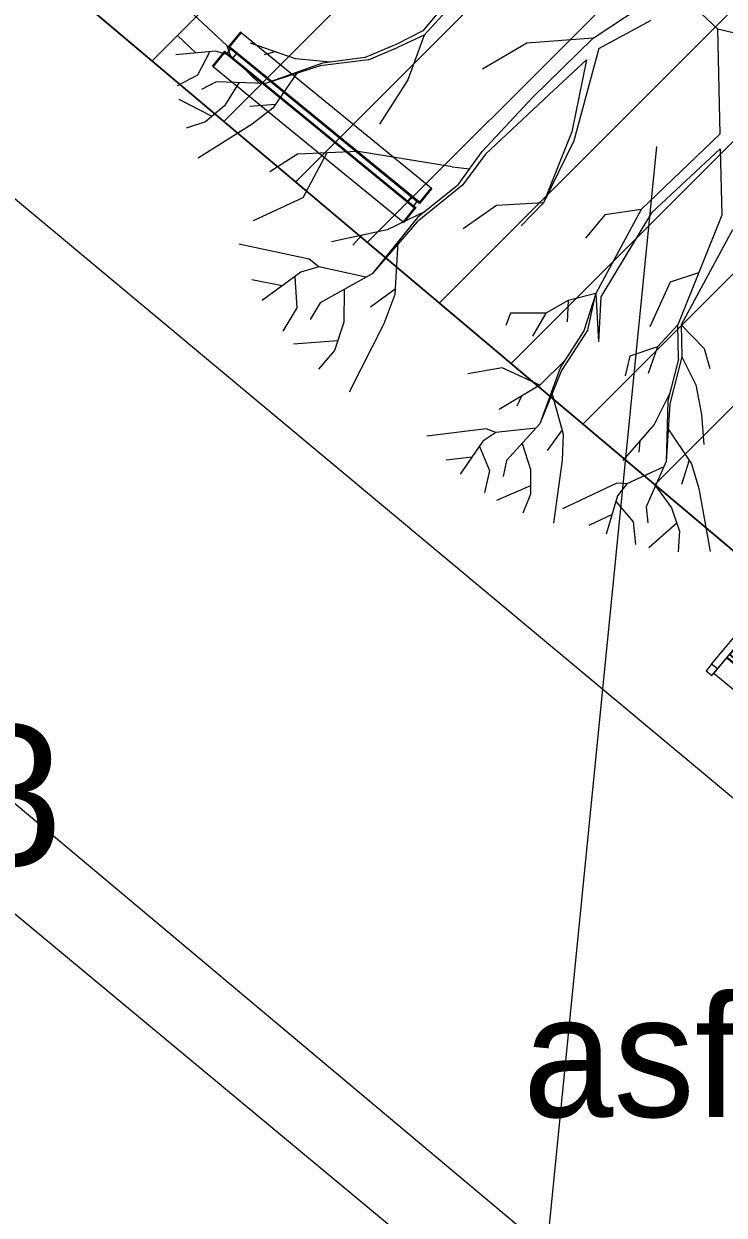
# Model space of a CAD drawing. Extents: x -438233 to -437334, y -1133133 to -1132623.
# Drawn here: x -438149.26 to -438145.52, y -1132962.49 to -1132956.13 of the extents above; entities that cross this region are included whole.
import ezdxf

# ---------------------------------------------------------------- set-up
doc = ezdxf.new("R2010")
doc.units = 0
for name, color, linetype in [('MOBILIÁŘ', 7, 'Continuous'), ('Vrstva 1', 7, 'Continuous'), ('Vrstva 11', 7, 'Continuous'), ('Vrstva 3', 7, 'Continuous'), ('Vrstva 40', 7, 'Continuous')]:
    doc.layers.add(name, color=color, linetype=linetype)

# ---------------------------------------------------------------- blocks, each defined once
blk = doc.blocks.new('A$C6CEF62CF')
at = {"layer": 'Vrstva 1'}
for p, q in [((-6549, 2350), (-6600, 2350)), ((-6600, 2350), (-6600, 2328)), ((-6600, 2328), (-6600, 1317)), ((-6549, 2328), (-6549, 2351)), ((-6549, 2350), (6549, 2350)), ((-6549, 2328), (-6549, 1339)), ((6600, 2350), (6549, 2350)), ((6549, 2350), (6549, 2328)), ((6549, 2328), (6549, 1339)), ((6600, 2328), (6600, 2351)), ((6600, 2328), (6600, 1339)), ((-6549, 1317), (-6600, 1317)), ((-6549, 1375), (6549, 1375)), ((-6549, 1317), (-6549, 1339)), ((-6549, 1317), (6549, 1317)), ((-6447, 1317), (-6447, 1026)), ((-6033, 1026), (-6033, 1317)), ((6032, 1317), (6032, 1026)), ((6447, 1026), (6447, 1317)), ((6549, 1339), (6549, 1317)), ((6600, 1317), (6549, 1317)), ((6600, 1317), (6600, 1339)), ((-6600, 15), (-6600, 1026)), ((-6549, 1026), (-6600, 1026)), ((-6549, 1026), (-6549, 1004)), ((-6549, 1026), (6549, 1026)), ((-6549, 15), (-6549, 1004)), ((-6549, 968), (6549, 968)), ((6549, 15), (6549, 1026)), ((6600, 1026), (6549, 1026)), ((6600, 1026), (6600, 1004)), ((6600, 15), (6600, 1004)), ((-6600, 0), (-6600, 15)), ((-6549, 0), (-6600, 0)), ((-6549, 15), (-6549, 0)), ((-6549, 0), (6549, 0)), ((6549, 0), (6549, 15)), ((6600, 0), (6549, 0)), ((6600, 15), (6600, 0))]:
    blk.add_line(p, q, dxfattribs=at)
blk = doc.blocks.new('A$C6FF56919')
at = {"layer": 'Vrstva 1'}
for p, q in [((-17605, 5482), (-17605, 7031)), ((-401, 7031), (-401, 5482)), ((0, 7031), (-401, 7031)), ((0, 5482), (0, 7031)), ((-18000, 5423), (-18000, 5482)), ((-18000, 5482), (-17605, 5482)), ((-18000, 5423), (0, 5423)), ((-18000, 5108), (-18000, 5423)), ((-18000, 5108), (0, 5108)), ((-18000, 4771), (-18000, 5108)), ((-17605, 5423), (-17605, 5482)), ((-401, 5482), (0, 5482)), ((-401, 5423), (-401, 5482)), ((0, 5423), (0, 5482)), ((0, 5423), (0, 5108)), ((0, 5108), (0, 4771)), ((-18000, 4771), (0, 4771)), ((-18000, 4707), (-18000, 4771)), ((0, 4707), (-18000, 4707)), ((-18000, 4707), (-18000, 4365)), ((0, 4771), (0, 4707)), ((0, 4365), (0, 4707)), ((-18000, 459), (-18000, 4365)), ((-18000, 4365), (0, 4365)), ((-17605, 459), (-17605, 4365)), ((-17594, 2805), (-17594, 3895)), ((-401, 459), (-401, 4365)), ((0, 459), (0, 4365)), ((-17605, 3703), (-17594, 3703)), ((-401, 3703), (-411, 3703)), ((-17605, 2907), (-17594, 2907)), ((-17605, 2901), (-17594, 2901)), ((-411, 2805), (-17594, 2805)), ((-17594, 2805), (-17594, 2762)), ((-17594, 2762), (-411, 2762)), ((-17594, 2575), (-411, 2575)), ((-17594, 1475), (-17594, 2575)), ((-9200, 2575), (-9200, 2762)), ((-8799, 2575), (-8799, 2762)), ((-401, 2907), (-411, 2907)), ((-401, 2901), (-411, 2901)), ((-411, 2762), (-411, 2805)), ((-411, 2575), (-411, 1475)), ((-17605, 2410), (-17594, 2410)), ((-401, 2410), (-411, 2410)), ((-17605, 1608), (-17594, 1608)), ((-17605, 1608), (-17594, 1608)), ((-17594, 1459), (-17594, 1475)), ((-17594, 1475), (-411, 1475)), ((-411, 1459), (-17594, 1459)), ((-9200, 1256), (-9200, 1459)), ((-8800, 1256), (-8800, 1459)), ((-401, 1608), (-411, 1608)), ((-401, 1608), (-411, 1608)), ((-411, 1475), (-411, 1459)), ((-17605, 1106), (-17594, 1106)), ((-17605, 1106), (-17594, 1106)), ((-17594, 1245), (-17594, 1256)), ((-17594, 1256), (-411, 1256)), ((-17594, 1245), (-17594, 144)), ((-411, 1245), (-17594, 1245)), ((-411, 1256), (-411, 1245)), ((-411, 144), (-411, 1245)), ((-401, 1106), (-411, 1106)), ((-401, 1106), (-411, 1106)), ((-18000, 459), (-18000, 0)), ((-17605, 459), (-18000, 459)), ((-18000, 0), (-17605, 0)), ((-17605, 0), (-17605, 459)), ((-17605, 305), (-17594, 305)), ((-17594, 144), (-411, 144)), ((-401, 305), (-411, 305)), ((-401, 459), (0, 459)), ((-401, 0), (-401, 459)), ((0, 0), (-401, 0)), ((0, 459), (0, 0))]:
    blk.add_line(p, q, dxfattribs=at)
for points in [[(-17605, 7031), (-18000, 7031), (-18000, 5482)], [(-17594, 3895), (-411, 3895), (-411, 2805)]]:
    blk.add_lwpolyline(points, dxfattribs=at)

msp = doc.modelspace()

# ---------------------------------------------------------------- linework, layer by layer
at = {"layer": 'Vrstva 1'}
for p, q in [((-438146.9792, -1132955.9877), (-438147.1292, -1132956.1664)), ((-438146.9456, -1132955.9967), (-438147.1214, -1132956.1892)), ((-438148.1751, -1132956.2474), (-438148.4091, -1132956.0279)), ((-438146.2187, -1132956.2054), (-438145.968, -1132956.0411)), ((-438146.1893, -1132956.2606), (-438145.9087, -1132956.1094)), ((-438145.6412, -1132956.074), (-438145.5548, -1132956.1562)), ((-438147.1292, -1132956.1664), (-438147.2683, -1132956.2378)), ((-438147.1214, -1132956.1892), (-438147.2617, -1132956.254)), ((-438147.1214, -1132956.1892), (-438147.2095, -1132956.4285)), ((-438145.5548, -1132956.1562), (-438145.5422, -1132956.7188)), ((-438145.5548, -1132956.1562), (-438145.4402, -1132956.1826)), ((-438148.3401, -1132956.2858), (-438148.4408, -1132956.1922)), ((-438148.1572, -1132956.299), (-438148.1751, -1132956.2474)), ((-438147.8099, -1132956.3163), (-438148.0498, -1132956.233)), ((-438147.2683, -1132956.2378), (-438147.4374, -1132956.3091)), ((-438147.42, -1132956.3211), (-438147.2617, -1132956.254)), ((-438146.5738, -1132956.233), (-438146.8101, -1132956.3709)), ((-438146.2187, -1132956.2054), (-438146.5738, -1132956.233)), ((-438146.5438, -1132956.5227), (-438146.2187, -1132956.2054)), ((-438148.2363, -1132956.2762), (-438148.4492, -1132956.296)), ((-438148.2699, -1132956.2816), (-438148.3341, -1132956.4039)), ((-438148.1572, -1132956.299), (-438148.2363, -1132956.2762)), ((-438148.0018, -1132956.4477), (-438148.1572, -1132956.299)), ((-438147.9202, -1132956.2786), (-438147.9766, -1132956.2954)), ((-438147.6228, -1132956.3337), (-438147.8099, -1132956.3163)), ((-438147.4374, -1132956.3091), (-438147.6654, -1132956.3391)), ((-438146.1893, -1132956.2606), (-438146.3225, -1132956.7554)), ((-438147.6654, -1132956.3391), (-438147.97, -1132956.4489)), ((-438147.6773, -1132956.3541), (-438147.97, -1132956.4489)), ((-438147.42, -1132956.3211), (-438147.6773, -1132956.3541)), ((-438146.455, -1132956.5083), (-438146.2547, -1132956.3217)), ((-438146.2547, -1132956.3217), (-438146.3333, -1132956.7062)), ((-438148.3341, -1132956.4039), (-438148.442, -1132956.4609)), ((-438148.2339, -1132956.4393), (-438148.3113, -1132956.4795)), ((-438147.97, -1132956.4489), (-438148.2339, -1132956.4393)), ((-438148.1116, -1132956.4441), (-438148.1895, -1132956.5676)), ((-438147.7985, -1132956.3871), (-438147.931, -1132956.5808)), ((-438147.2095, -1132956.4285), (-438147.3613, -1132956.6654)), ((-438146.7951, -1132956.8249), (-438146.455, -1132956.5083)), ((-438148.2549, -1132956.624), (-438148.4318, -1132956.5341)), ((-438148.1895, -1132956.5676), (-438148.2897, -1132956.6528)), ((-438147.9173, -1132956.561), (-438148.0528, -1132956.5718)), ((-438146.8119, -1132956.8123), (-438146.5438, -1132956.5227)), ((-438147.931, -1132956.5808), (-438148.0408, -1132956.6654)), ((-438148.2897, -1132956.6528), (-438148.3935, -1132956.6876)), ((-438148.0408, -1132956.6654), (-438148.3293, -1132956.8465)), ((-438146.3333, -1132956.7062), (-438146.4844, -1132957.0858)), ((-438146.3225, -1132956.7554), (-438146.4844, -1132957.0858)), ((-438145.5422, -1132956.7188), (-438145.9632, -1132957.1212)), ((-438147.7991, -1132956.8249), (-438147.9472, -1132956.9209)), ((-438147.4746, -1132956.8111), (-438147.7991, -1132956.8249)), ((-438147.6414, -1132956.8183), (-438147.7703, -1132957.0582)), ((-438146.9726, -1132956.8939), (-438147.4746, -1132956.8111)), ((-438146.9414, -1132956.9911), (-438146.8119, -1132956.8123)), ((-438146.7951, -1132956.8249), (-438146.9163, -1132956.9917)), ((-438145.541, -1132956.7968), (-438145.9069, -1132957.1398)), ((-438145.541, -1132956.7968), (-438145.532, -1132957.1512)), ((-438146.9726, -1132956.8939), (-438146.8785, -1132956.9047)), ((-438146.9163, -1132956.9917), (-438147.1592, -1132957.1866)), ((-438146.9414, -1132956.9911), (-438147.1568, -1132957.1638)), ((-438147.7703, -1132957.0582), (-438148.036, -1132957.1824)), ((-438147.1166, -1132957.1314), (-438147.3193, -1132957.2304)), ((-438146.7357, -1132957.1002), (-438146.9133, -1132957.2238)), ((-438146.4844, -1132957.0858), (-438146.7357, -1132957.1002)), ((-438146.4844, -1132957.0858), (-438146.6032, -1132957.2094)), ((-438145.9632, -1132957.1212), (-438146.2043, -1132957.5698)), ((-438145.9069, -1132957.1398), (-438146.1773, -1132957.5872)), ((-438145.9632, -1132957.1212), (-438146.1564, -1132957.1506)), ((-438147.1568, -1132957.1638), (-438147.3997, -1132957.4655)), ((-438147.1592, -1132957.1866), (-438147.3997, -1132957.4655)), ((-438146.1564, -1132957.1506), (-438146.2607, -1132957.2748)), ((-438145.532, -1132957.1512), (-438145.7659, -1132957.7378)), ((-438147.3193, -1132957.2304), (-438147.6168, -1132957.2946)), ((-438147.4554, -1132957.2592), (-438147.5034, -1132957.3113)), ((-438145.4744, -1132957.2304), (-438145.7485, -1132957.7372)), ((-438147.7367, -1132957.3863), (-438148.1122, -1132957.3071)), ((-438147.2635, -1132957.2952), (-438147.2791, -1132957.5758)), ((-438147.6857, -1132957.4283), (-438147.7367, -1132957.3863)), ((-438147.7811, -1132957.4553), (-438147.9874, -1132957.607)), ((-438147.6857, -1132957.4283), (-438147.7811, -1132957.4553)), ((-438147.4332, -1132957.4835), (-438147.6857, -1132957.4283)), ((-438145.6556, -1132957.4601), (-438145.8073, -1132957.5093)), ((-438147.8813, -1132957.5285), (-438148.0432, -1132957.4961)), ((-438147.8123, -1132957.4805), (-438147.8021, -1132957.646)), ((-438147.3997, -1132957.4655), (-438147.6773, -1132957.6202)), ((-438145.8073, -1132957.5093), (-438145.9153, -1132957.7486)), ((-438147.549, -1132957.5483), (-438147.5514, -1132957.724)), ((-438147.2767, -1132957.5477), (-438147.4093, -1132957.643)), ((-438147.2791, -1132957.5758), (-438147.3379, -1132957.7318)), ((-438146.2043, -1132957.5698), (-438146.3531, -1132957.6076)), ((-438146.2043, -1132957.5698), (-438146.2685, -1132957.7696)), ((-438146.2481, -1132957.7636), (-438146.2043, -1132957.5698)), ((-438146.2043, -1132957.5698), (-438146.1905, -1132957.8289)), ((-438146.1773, -1132957.5872), (-438146.1905, -1132957.8289)), ((-438147.8021, -1132957.646), (-438147.8777, -1132957.772)), ((-438147.6773, -1132957.6202), (-438147.7313, -1132957.709)), ((-438146.3531, -1132957.6076), (-438146.4718, -1132957.6742)), ((-438146.3531, -1132957.6076), (-438146.3573, -1132957.7222)), ((-438146.6602, -1132957.6748), (-438146.6847, -1132957.7414)), ((-438146.4718, -1132957.6742), (-438146.6602, -1132957.6748)), ((-438146.4718, -1132957.6742), (-438146.5426, -1132957.7984)), ((-438152.337, -1132957.7578), (-438143.0069, -1132965.5742)), ((-438147.5514, -1132957.724), (-438147.6006, -1132957.8739)), ((-438147.3379, -1132957.7318), (-438147.522, -1132958.097)), ((-438146.2685, -1132957.7696), (-438146.3927, -1132957.9633)), ((-438146.2481, -1132957.7636), (-438146.3879, -1132957.9813)), ((-438145.7659, -1132957.7378), (-438145.8757, -1132957.8547)), ((-438145.7623, -1132957.9213), (-438145.7659, -1132957.7378)), ((-438145.7485, -1132957.7372), (-438145.625, -1132957.8631)), ((-438145.7485, -1132957.7372), (-438145.7449, -1132957.9087)), ((-438147.5838, -1132957.8229), (-438147.8207, -1132957.8403)), ((-438147.6006, -1132957.8739), (-438147.6863, -1132957.9747)), ((-438146.0238, -1132957.9051), (-438146.0478, -1132958.0095)), ((-438145.8757, -1132957.8547), (-438146.0238, -1132957.9051)), ((-438145.8757, -1132957.8547), (-438145.9254, -1132957.9969)), ((-438145.625, -1132957.8631), (-438145.5962, -1132957.9705)), ((-438146.7057, -1132957.9675), (-438146.8893, -1132957.9999)), ((-438146.503, -1132958.0592), (-438146.7057, -1132957.9675)), ((-438146.3927, -1132957.9633), (-438146.5036, -1132958.2668)), ((-438146.3693, -1132957.9261), (-438146.503, -1132958.0592)), ((-438145.7623, -1132957.9213), (-438145.8193, -1132958.1438)), ((-438145.7449, -1132957.9087), (-438145.8091, -1132958.16)), ((-438145.7449, -1132957.9087), (-438145.67, -1132958.0574)), ((-438146.3879, -1132957.9813), (-438146.5036, -1132958.2668)), ((-438146.503, -1132958.0592), (-438146.7207, -1132958.1888)), ((-438146.4412, -1132958.0958), (-438146.3789, -1132958.3207)), ((-438145.67, -1132958.0574), (-438145.64, -1132958.217)), ((-438146.6026, -1132958.118), (-438146.6266, -1132958.172)), ((-438145.8085, -1132958.1024), (-438145.8937, -1132958.2704)), ((-438145.8193, -1132958.1438), (-438145.8295, -1132958.4671)), ((-438145.8091, -1132958.16), (-438145.8295, -1132958.4671)), ((-438145.64, -1132958.217), (-438145.6274, -1132958.3759)), ((-438146.5252, -1132958.2896), (-438146.7393, -1132958.3129)), ((-438146.5036, -1132958.2668), (-438146.6817, -1132958.4623)), ((-438145.8937, -1132958.2704), (-438146.0598, -1132958.4617)), ((-438145.8235, -1132958.2854), (-438145.6933, -1132958.4797)), ((-438146.7909, -1132958.2932), (-438147.1082, -1132958.3315)), ((-438146.7393, -1132958.3129), (-438146.8077, -1132958.3591)), ((-438146.7393, -1132958.3129), (-438146.7909, -1132958.2932)), ((-438146.3849, -1132958.2986), (-438146.464, -1132958.4089)), ((-438146.3789, -1132958.3207), (-438146.3837, -1132958.4599)), ((-438146.8077, -1132958.3591), (-438146.9294, -1132958.5349)), ((-438146.8257, -1132958.3879), (-438146.7729, -1132958.5163)), ((-438146.599, -1132958.3711), (-438146.5546, -1132958.5109)), ((-438145.9692, -1132958.3579), (-438145.9746, -1132958.4167)), ((-438146.8671, -1132958.4443), (-438147.0038, -1132958.4611)), ((-438146.6817, -1132958.4623), (-438146.7003, -1132958.5469)), ((-438146.3837, -1132958.4599), (-438146.4316, -1132958.7976)), ((-438145.8295, -1132958.4671), (-438145.9362, -1132958.7094)), ((-438145.7065, -1132958.4599), (-438145.7461, -1132958.59)), ((-438145.6933, -1132958.4797), (-438145.6544, -1132958.6122)), ((-438146.7729, -1132958.5163), (-438146.7993, -1132958.6356)), ((-438146.5546, -1132958.5109), (-438146.5534, -1132958.6422)), ((-438145.8421, -1132958.4959), (-438146.0382, -1132958.5858)), ((-438146.5534, -1132958.5972), (-438146.7363, -1132958.6752)), ((-438146.0928, -1132958.5834), (-438146.3831, -1132958.7202)), ((-438146.0382, -1132958.5858), (-438146.0928, -1132958.5834)), ((-438146.0382, -1132958.5858), (-438146.088, -1132958.6512)), ((-438145.8865, -1132958.5972), (-438145.8001, -1132958.7148)), ((-438146.5534, -1132958.6422), (-438146.5948, -1132958.7442)), ((-438146.088, -1132958.6512), (-438146.1486, -1132958.8557)), ((-438145.6544, -1132958.6122), (-438145.5932, -1132958.9481)), ((-438146.0958, -1132958.6836), (-438146.0058, -1132958.7898)), ((-438145.9362, -1132958.7094), (-438145.9272, -1132958.7958)), ((-438145.8001, -1132958.7148), (-438145.7581, -1132958.8389)), ((-438146.1174, -1132958.7508), (-438146.2421, -1132958.8101)), ((-438146.0058, -1132958.7898), (-438145.9932, -1132958.9103)), ((-438145.7725, -1132958.797), (-438145.9206, -1132958.9277)), ((-438145.7581, -1132958.8389), (-438145.7641, -1132958.9493))]:
    msp.add_line(p, q, dxfattribs=at)
at = {"layer": 'Vrstva 11'}
for points in [[(-438153.362, -1132953.683), (-438141.329, -1132963.718), (-438139.289, -1132965.196)], [(-438149.747, -1132960.758), (-438149.622, -1132960.625), (-438144.574, -1132964.816), (-438142.244, -1132966.996)]]:
    msp.add_lwpolyline(points, dxfattribs=at)
at = {"layer": 'Vrstva 40'}
for p, q in [((-438148.5752, -1132956.3263), (-438145.3914, -1132953.1425)), ((-438148.1915, -1132956.6497), (-438145.0077, -1132953.4659)), ((-438147.8078, -1132956.9731), (-438144.624, -1132953.7893)), ((-438147.4241, -1132957.2965), (-438144.2403, -1132954.1127)), ((-438147.0403, -1132957.6199), (-438143.8565, -1132954.4361)), ((-438146.6566, -1132957.9433), (-438143.4728, -1132954.7595)), ((-438146.2729, -1132958.2667), (-438143.0891, -1132955.0828)), ((-438145.8892, -1132958.59), (-438142.7054, -1132955.4062)), ((-438149.0864, -1132955.8955), (-438140.7001, -1132962.9633)), ((-438145.8813, -1132956.7849), (-438150.6122, -1133004.3095))]:
    msp.add_line(p, q, dxfattribs=at)
msp.add_lwpolyline([(-438149.0864, -1132955.8955), (-438140.7182, -1132962.948), (-438137.8271, -1132959.5175), (-438146.1953, -1132952.465)], close=True, dxfattribs=at)

# ---------------------------------------------------------------- block references
at = {"layer": 'MOBILIÁŘ'}
for name, p, xscale, yscale, rotation in [('A$C6CEF62CF', (-438147.7412, -1132956.773), 0.0001, 0.00010000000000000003, -39.27185002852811), ('A$C6FF56919', (-438145.6153, -1132959.5848), 9.999999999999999e-05, -9.999999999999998e-05, 140.2266866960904)]:
    msp.add_blockref(name, p, dxfattribs=dict(at, xscale=xscale, yscale=yscale, rotation=rotation))

# ---------------------------------------------------------------- texts
at = {"layer": 'Vrstva 3'}
msp.add_text('386.38 ', height=0.75, dxfattribs=at).set_placement((-438152.122, -1132960.625))
at = {"layer": 'Vrstva 40'}
msp.add_text('asf.', height=0.65, dxfattribs=at).set_placement((-438146.594, -1132961.968))

doc.saveas('drawing.dxf')
